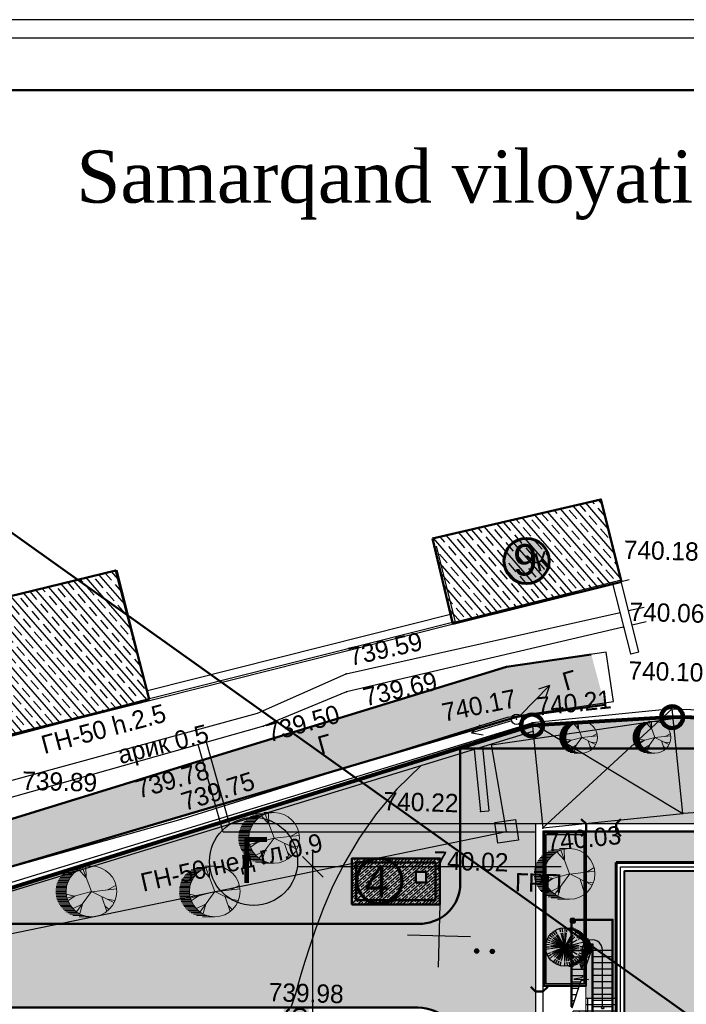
# Model space of a CAD drawing. Header units: millimetres. Extents: x -257011 to 237647566, y 2784933 to 6706507.
# Tile 363 of 451: x 9856470 to 9888314, y 5951580 to 5998658. Entities that reach past the tile are written whole.
import ezdxf

# ---------------------------------------------------------------- set-up
doc = ezdxf.new("R2010")
doc.units = ezdxf.units.MM
doc.header["$LTSCALE"] = 1000
doc.header["$PDMODE"] = 32
doc.header["$PDSIZE"] = 0.3
for name, pattern in [('ACAD_ISO02W100', [15, 12, -3]), ('Д_ТРОТ_ТРУБА', [3, 1.5, -1.5]), ('ДОРОГИ_СТРОЯЩ', [9, 8, -1]), ('НАВЕС_ОПОРЫ', [3, 2, -1])]:
    doc.linetypes.add(name, pattern=pattern)
for name, color, linetype in [('(001) Сетка', 92, 'Continuous'), ('(002) Рамка', 7, 'Continuous'), ('(004) Точки рельефа', 7, 'Continuous'), ('(007) Здания', 7, 'Continuous'), ('(013) Газ', 40, 'ИК_Газопровод -------г--------'), ('(013) Газопровод', 30, 'ИК_Газопровод -------г--------'), ('(022) Возд. Линии', 7, 'Continuous'), ('(025) Дорога', 7, 'Continuous'), ('(027) Гидрография', 7, 'Continuous'), ('(036) Растительность', 7, 'Continuous'), ('(040) Ограда', 7, 'Continuous'), ('TREE', 74, 'Continuous')]:
    doc.layers.add(name, color=color, linetype=linetype)
for name, color, linetype, lineweight in [('(032) Горизонтали утолщенные', 32, 'Continuous', 30), ('.', 7, 'Continuous', 15), ('expl', 234, 'Continuous', 13), ('Размеры', 251, 'Continuous', 18), ('Та', 250, 'Continuous', 25), ('Ф А С А Д', 250, 'Continuous', 15)]:
    doc.layers.add(name, color=color, linetype=linetype, lineweight=lineweight)
doc.styles.add('ATTR', font='romans.shx', dxfattribs={"width": 0.8, "height": 0.470416})
doc.styles.add('BM-431', font='txt')
doc.styles.add('D-431', font='txt', dxfattribs={"width": 2})
doc.styles.add('P-131', font='txt')
doc.styles.add('Roman', font='romans')
doc.styles.get("Standard").update_dxf_attribs({"font": 'ARIALN.TTF'})
doc.styles.add('WMF-Times New Roman0', font='times.ttf')
doc.linetypes.add('FENCELINE1', pattern='A,6.35,-2.54,[133,ltypeshp.shx,S=2.54,R=0,X=-2.54,Y=0],-2.54,25.4', length=36.83)
doc.linetypes.add('FENCELINE2', pattern='A,6.35,-2.54,[132,ltypeshp.shx,S=2.54,R=0,X=-2.54,Y=0],-2.54,25.4', length=36.83)
doc.linetypes.add('KANALIS_K', pattern='A,1,["<",Standard,S=1.8,R=0,X=-0.9,Y=-0.9],3,-1,["К",Standard,S=1.8,R=0,X=-0.9,Y=-0.9],-1,10', length=16)
doc.linetypes.add('ИК_Воздушка ------- --------', pattern='A,9,-0.6,["Z",Standard,S=1.2,R=70,X=0.6,Y=-0.65],-1', length=10.6)
doc.linetypes.add('ИК_Газопровод -------г--------', pattern='A,9,-0.6,["Г",Standard,S=1.2,R=0,X=0,Y=-0.6],-1.2', length=10.8)
doc.linetypes.add('ОГРАДА_БЕТ', pattern='A,4,["|",Standard,S=0.8,R=0,X=0,Y=-0.8],4', length=8)
doc.dimstyles.new('ISO-25_WS', dxfattribs={"dimscale": 141.414141, "dimtxt": 7, "dimasz": 7, "dimexe": 5, "dimexo": 20, "dimgap": 2, "dimtad": 1, "dimdec": 0, "dimdsep": 46, "dimtxsty": 'Standard', "dimblk": 'OBLIQUE', "dimcen": 2.5, "dimdle": 5, "dimclrd": 5, "dimclre": 5, "dimclrt": 5, "dimadec": 0, "dimazin": 0, "dimtfac": 1, "dimtdec": 0, "dimtmove": 0, "dimatfit": 3, "dimldrblk": 'OBLIQUE', "dimfxl": 0, "dimtolj": 1, "dimtzin": 0, "dimlwd": 30, "dimlwe": 30, "dimarcsym": 0})

# ---------------------------------------------------------------- blocks, each defined once
blk = doc.blocks.new('U1072')
blk.add_hatch(color=7).paths.add_polyline_path([(-0.5, 0.5), (0.5, 0.5), (0.5, -0.5), (-0.5, -0.5)])
at = {"color": 7}
blk.add_lwpolyline([(-0.5, 0.5), (0.5, 0.5), (0.5, -0.5), (-0.5, -0.5)], close=True, dxfattribs=at)
at = {"color": 4, "oblique": 15}
blk.add_attdef('Z', (1.239086, -0.955993), '', height=2, dxfattribs=at)
blk = doc.blocks.new('S1')
at = {"layer": '(022) Возд. Линии'}
for p, q in [((-2, 0), (-1.5, 0.25)), ((-2, 0), (-1.5, -0.25)), ((0, 0), (-2, 0))]:
    blk.add_line(p, q, dxfattribs=at)
blk = doc.blocks.new('S2')
at = {"layer": '(022) Возд. Линии'}
for p, q in [((0, 0), (2, 0)), ((2, 0), (1.5, 0.25)), ((2, 0), (1.5, -0.25))]:
    blk.add_line(p, q, dxfattribs=at)
blk = doc.blocks.new('*U1755')
at = {"layer": '(022) Возд. Линии'}
for name, p, rotation in [('S1', (0.17, 0.186), 227.5256469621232), ('S2', (-0.234, -0.078), 198.3658346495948)]:
    blk.add_blockref(name, p, dxfattribs=dict(at, rotation=rotation))
blk = doc.blocks.new('STOLB')
at = {"layer": '(022) Возд. Линии'}
blk.add_circle((0, 0), 0.25, dxfattribs=at)
blk = doc.blocks.new('*X70')
at = {"color": 0}
for p, q in [((1.8, 2.04), (2.2, 2.04)), ((1.8, 2.03), (2.2, 2.03)), ((1.8, 2.02), (2.2, 2.02)), ((1.8, 2.01), (2.2, 2.01)), ((1.8, 2), (2.2, 2)), ((1.8, 1.99), (2.2, 1.99)), ((1.8, 1.98), (2.2, 1.98)), ((1.8, 1.97), (2.2, 1.97)), ((1.8, 1.96), (2.2, 1.96)), ((1.81, 2.07), (2.19, 2.07)), ((1.81, 2.06), (2.19, 2.06)), ((1.81, 2.05), (2.19, 2.05)), ((1.81, 1.95), (2.19, 1.95)), ((1.81, 1.94), (2.19, 1.94)), ((1.81, 1.93), (2.19, 1.93)), ((1.82, 2.09), (2.18, 2.09)), ((1.82, 2.08), (2.18, 2.08)), ((1.82, 1.92), (2.18, 1.92)), ((1.82, 1.91), (2.18, 1.91)), ((1.83, 2.11), (2.17, 2.11)), ((1.83, 2.1), (2.17, 2.1)), ((1.83, 1.9), (2.17, 1.9)), ((1.83, 1.89), (2.17, 1.89)), ((1.84, 2.12), (2.16, 2.12)), ((1.85, 2.13), (2.15, 2.13)), ((1.86, 2.14), (2.14, 2.14)), ((1.87, 2.15), (2.13, 2.15)), ((1.88, 2.16), (2.12, 2.16)), ((1.9, 2.17), (2.11, 2.17)), ((1.91, 2.18), (2.09, 2.18)), ((1.94, 2.19), (2.06, 2.19)), ((1.84, 1.88), (2.16, 1.88)), ((1.85, 1.87), (2.15, 1.87)), ((1.86, 1.86), (2.14, 1.86)), ((1.87, 1.85), (2.13, 1.85)), ((1.88, 1.84), (2.12, 1.84)), ((1.9, 1.83), (2.11, 1.83)), ((1.91, 1.82), (2.09, 1.82)), ((1.94, 1.81), (2.06, 1.81))]:
    blk.add_line(p, q, dxfattribs=at)
blk = doc.blocks.new('I04100')
blk.add_circle((0, 0), 0.2)
blk.add_blockref('*X70', (-2, -2))
blk = doc.blocks.new('Setka')
at = {"layer": '(001) Сетка'}
for p, q in [((0, 1.5), (0, -1.5)), ((-1.5, 0), (1.5, 0))]:
    blk.add_line(p, q, dxfattribs=at)
blk = doc.blocks.new('kjvklglhl')
at = {"layer": '(004) Точки рельефа'}
for p in [(297.837, 542.761), (298.194, 539.804), (298.596, 538.539), (285.037, 537.208), (285.081, 536.345), (293.233, 535.259), (293.983, 535.111), (281.154, 534.597), (274.449, 531.593), (291.632, 530.802), (301.294, 530.976), (277.345, 530.037), (292.909, 529.889), (294.633, 530.095)]:
    blk.add_point(p, dxfattribs=at)
at = {"layer": '(007) Здания'}
for points in [[(289.16, 543.425), (290.174, 539.837), (298.033, 542.057), (297.019, 545.646)], [(260.584, 538.067), (262.309, 531.963), (275.681, 535.741), (273.956, 541.846)], [(290.065, 540.222), (275.572, 536.126)], [(300.697, 535.578), (306.476, 535.529), (328.895, 535.881)], [(263.643, 524.447), (294.035, 534.706)], [(291.635, 533.896), (292.029, 530.854)], [(291.248, 533.766), (291.632, 530.802)], [(291.632, 530.802), (292.029, 530.854)]]:
    blk.add_lwpolyline(points, dxfattribs=at)
at = {"layer": '(007) Здания', "color": 0, "linetype": 'НАВЕС_ОПОРЫ'}
blk.add_lwpolyline([(293.983, 535.111), (294.631, 530.112), (301.294, 530.976), (300.646, 535.974)], close=True, dxfattribs=at)
for points in [[(294.631, 530.112), (300.646, 535.974)], [(293.983, 535.111), (301.294, 530.976)]]:
    blk.add_lwpolyline(points, dxfattribs=at)
at = {"layer": '(013) Газ', "linetype": 'ИК_Воздушка ------- --------', "ltscale": 0.5, "flags": 128}
blk.add_lwpolyline([(292.909, 529.889), (292.062, 534.008), (300.797, 535.523), (378.045, 536.01), (380.152, 536.01), (380.512, 520.117), (378.614, 520.082), (373.886, 519.972), (374, 516.282), (339.283, 515.209), (339.606, 502.365), (340.619, 488.79), (341.059, 475.484), (341.059, 475.484), (344.329, 475.58), (345.717, 447.337), (345.717, 447.337)], dxfattribs=at)
at = {"layer": '(013) Газопровод', "linetype": 'ИК_Воздушка ------- --------', "ltscale": 0.5, "flags": 128}
blk.add_lwpolyline([(262.29, 531.509), (262.515, 531.951), (298.425, 542.098)], dxfattribs=at)
at = {"layer": '(013) Газопровод', "ltscale": 0.5, "flags": 128}
blk.add_lwpolyline([(258.816, 521.941), (263.562, 522.973), (292.909, 529.889)], dxfattribs=at)
at = {"layer": '(025) Дорога', "linetype": 'Д_ТРОТ_ТРУБА', "flags": 128}
for points in [[(276.271, 401.474), (276.032, 403.339), (271.153, 441.699), (264.611, 481.335), (258.554, 519.926), (258.12, 523.201), (258.253, 523.704), (258.69, 524.198), (277.345, 530.037), (292.802, 535.347), (297.832, 536.245), (297.413, 538.591), (292.678, 537.746), (274.449, 531.593), (260.769, 526.931), (259.947, 526.822), (259.362, 527.449), (258.374, 532.486)], [(269.368, 515.247), (282.156, 517.109), (283.702, 507.914), (307.271, 511.692), (310.476, 513.628), (310.443, 515.538), (318.567, 515.917), (330.341, 516.212), (329.81, 527.423), (321.381, 528.706), (305.268, 531.339), (301.294, 530.976)]]:
    blk.add_lwpolyline(points, dxfattribs=at)
at = {"layer": '(027) Гидрография', "color": 3}
blk.add_lwpolyline([(298.235, 539.815), (298.194, 539.804), (285.081, 536.345), (281.154, 534.597), (269.42, 530.914), (261.971, 528.6, -1.037307), (261.752, 529.408), (280.854, 535.202), (285.037, 537.208), (298.041, 540.503)], format="xyb", dxfattribs=at)
for points in [[(298.429, 540.601), (299.171, 540.789)], [(299.292, 540.092), (298.622, 539.917)]]:
    blk.add_lwpolyline(points, dxfattribs=at)
at = {"layer": '(032) Горизонтали утолщенные'}
blk.add_lwpolyline([(288.734, 532.917), (287.612, 531.752), (286.664, 530.561), (285.871, 529.364), (285.218, 528.187), (284.687, 527.052), (284.261, 525.982), (283.924, 525.001), (283.657, 524.132), (283.446, 523.392), (283.278, 522.773), (283.145, 522.262), (283.036, 521.844), (282.941, 521.505), (282.851, 521.231)], dxfattribs=at)
at = {"layer": '(040) Ограда', "linetype": 'ОГРАДА_БЕТ', "ltscale": 0.5, "flags": 128}
for points in [[(298.596, 538.539), (297.634, 541.945)], [(298.981, 538.648), (298.018, 542.053)], [(290.174, 539.837), (275.681, 535.741)], [(298.596, 538.539), (298.981, 538.648)], [(300.646, 535.974), (306.475, 535.929), (328.888, 536.281)], [(263.515, 524.826), (293.983, 535.111)]]:
    blk.add_lwpolyline(points, dxfattribs=at)
at = {"layer": '(001) Сетка'}
blk.add_blockref('Setka', (289.817, 524.81), dxfattribs=at)
at = {"layer": '(013) Газопровод', "color": 0, "linetype": 'Continuous', "zscale": 2, "rotation": 9.384772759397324}
blk.add_blockref('U1072', (292.909, 529.889), dxfattribs=at)
at = {"layer": '(022) Возд. Линии'}
for name in ['*U1755', 'STOLB']:
    blk.add_blockref(name, (293.233, 535.259), dxfattribs=at)
at = {"layer": '(036) Растительность', "linetype": 'Continuous', "xscale": 0.5, "yscale": 0.5, "zscale": 0.5}
for p in [(291.637, 524.137), (292.387, 524.137)]:
    blk.add_blockref('I04100', p, dxfattribs=at)
at = {"layer": '(004) Точки рельефа', "style": 'D-431'}
for s, p in [('740.18', (298.124, 543.076)), ('740.06', (298.481, 540.119)), ('740.10', (298.509, 537.305)), ('739.89', (269.708, 531.229)), ('740.22', (286.991, 530.733)), ('740.02', (289.457, 527.968)), ('739.98', (281.764, 521.453))]:
    blk.add_text(s, height=0.875, dxfattribs=at).set_placement(p)
for s, rotation, p in [('739.59', 14.2177, (285.239, 537.584)), ('739.69', 14.7794, (286.01, 535.672)), ('740.17', 13.1219, (289.776, 535.044)), ('740.21', 7.3837, (294.228, 535.46)), ('739.50', 17.4799, (281.454, 533.821)), ('739.78', 17.3019, (275.293, 530.963)), ('739.75', 18.9618, (277.515, 530.428)), ('740.03', 7.3837, (294.878, 528.986))]:
    blk.add_text(s, height=0.875, rotation=rotation, dxfattribs=at).set_placement(p)
at = {"layer": '(007) Здания', "color": 0, "style": 'P-131'}
blk.add_text('Ж', height=0.88, rotation=15.7786, dxfattribs=at).set_placement((293.642, 542.22))
at = {"layer": '(013) Газопровод', "color": 0, "linetype": 'Continuous', "style": 'BM-431'}
for s, rotation, p in [('ГН-50 h.2.5', 16.5481, (270.723, 532.961)), ('ГН-50 нед гл.0.9', 14.3506, (275.628, 526.515))]:
    blk.add_text(s, height=0.875, rotation=rotation, dxfattribs=at).set_placement(p)
blk.add_text('ГРП ', height=0.875, dxfattribs=at).set_placement((293.372, 527.035))
at = {"layer": '(025) Дорога', "linetype": 'ДОРОГИ_СТРОЯЩ', "style": 'BM-431'}
for p in [(295.537, 536.68), (283.935, 533.3)]:
    blk.add_text('Г', height=0.875, rotation=17.3814, dxfattribs=at).set_placement(p)
at = {"layer": '(027) Гидрография', "color": 0, "style": 'D-431'}
blk.add_text('арик 0.5', height=0.875, rotation=15.7148, dxfattribs=at).set_placement((274.377, 532.583))
blk = doc.blocks.new('ergrtshjs')
at = {"layer": '(040) Ограда', "linetype": 'KANALIS_K', "ltscale": 1000}
h = blk.add_hatch(color=256, dxfattribs=at)
h.set_gradient(color1=(255, 0, 0), color2=(255, 0, 0), tint=0.41, name='INVSPHERICAL')
h.paths.add_polyline_path([(4220109, -1174872), (4193509, -1174872), (4193509, -1159672), (4220109, -1159672)])
h = blk.add_hatch(color=256, dxfattribs=at)
h.set_gradient(color1=(255, 0, 0), color2=(255, 0, 0), tint=0.41, name='INVSPHERICAL')
h.paths.add_polyline_path([(4202859, -1175272), (4205134, -1175272), (4207359, -1175272), (4207359, -1176922), (4202859, -1176922)])
at = {"layer": '.', "lineweight": 0, "ltscale": 1000}
h = blk.add_hatch(dxfattribs=at)
h.set_pattern_fill('AR-SAND', color=252, scale=10)
h.set_pattern_definition([(37.5, (0, -27743), (-16.000313, 489.413237), [0, -386.08, 0, -431.8, 0, -412.75]), (7.5, (0, -27743), (449.52328, 716.8251), [0, -208.28, 0, -347.98, 0, -133.35]), (327.5, (-312.4, -27743), (790.99237, 1.437185), [0, -127, 0, -457.2, 0, -596.9]), (317.5, (-312.4, -27743), (763.55645, 222.92932), [0, -63.5, 0, -299.72, 0, -342.9])])
h.paths.add_polyline_path([(4221959, -1157822), (4191659, -1157822), (4191659, -1165772), (4193109, -1165772), (4193109, -1159272), (4220509, -1159272), (4220509, -1166372), (4221959, -1166372)])
h.paths.add_polyline_path([(4193109, -1173772), (4191659, -1173772), (4191659, -1176722), (4196959, -1176722), (4196959, -1175272), (4193109, -1175272)])
h.paths.add_polyline_path([(4221959, -1171476), (4221959, -1168172), (4220509, -1168172), (4220509, -1175272), (4207359, -1175272), (4207359, -1176722), (4221959, -1176722)])
at = {"ltscale": 100}
for p, q in [((4190959, -1166172), (4190959, -1162122, 0)), ((4191009, -1166172), (4191009, -1162122, 0)), ((4191109, -1161972, 0), (4192959, -1161972, 0)), ((4191109, -1162022, 0), (4192909, -1162022, 0)), ((4192909, -1166472), (4192909, -1162022)), ((4192959, -1166472), (4192959, -1161972)), ((4192009, -1163172, 0), (4191909, -1163172, 0)), ((4191909, -1163472), (4191909, -1163172)), ((4191959, -1166472), (4191959, -1163172)), ((4192009, -1166472), (4192009, -1163172)), ((4191009, -1163472), (4191909, -1163472)), ((4191009, -1163772), (4191809, -1163772)), ((4191909, -1163472), (4191609, -1164372)), ((4191909, -1163472), (4191959, -1163472)), ((4192009, -1163472), (4191959, -1163472)), ((4192909, -1163472), (4192009, -1163472)), ((4192909, -1163772), (4192009, -1163772)), ((4191009, -1164072), (4191709, -1164072)), ((4192909, -1164072), (4192009, -1164072)), ((4191009, -1164372), (4191609, -1164372)), ((4191009, -1164672), (4191509, -1164672)), ((4191509, -1164672), (4191471, -1164785)), ((4192909, -1164372), (4192009, -1164372)), ((4192909, -1164672), (4192009, -1164672)), ((4191423, -1164932), (4190987, -1166238)), ((4191009, -1164972), (4191409, -1164972)), ((4191471, -1164785), (4191082, -1164854)), ((4191082, -1164854), (4191786, -1164861)), ((4191786, -1164861), (4191423, -1164932)), ((4192909, -1164972), (4192009, -1164972)), ((4191009, -1165272), (4191309, -1165272)), ((4191009, -1165572), (4191209, -1165572)), ((4192909, -1165272), (4192009, -1165272)), ((4192909, -1165572), (4192009, -1165572)), ((4191009, -1165872), (4191109, -1165872)), ((4192909, -1165872), (4192009, -1165872)), ((4190959, -1166172), (4191009, -1166172)), ((4192009, -1166472), (4191959, -1166472)), ((4192909, -1166172), (4192009, -1166172)), ((4192909, -1166472), (4192959, -1166472)), ((4196959, -1176722), (4196959, -1175272)), ((4201459, -1176722), (4201459, -1175272)), ((4207359, -1178722), (4207359, -1175379)), ((4202859, -1176722), (4196959, -1176722))]:
    blk.add_line(p, q, dxfattribs=at)
at = {"color": 0}
for p, q in [((4193109, -1165772), (4191659, -1165772)), ((4193109, -1166072), (4191659, -1166072)), ((4191059, -1168172), (4191059, -1166372)), ((4193109, -1166372), (4191059, -1166372)), ((4191359, -1168172), (4191359, -1166372)), ((4193109, -1166372), (4191659, -1166372)), ((4191659, -1166372), (4191659, -1173772)), ((4191659, -1168172), (4191659, -1166372)), ((4220509, -1166372), (4222559, -1166372)), ((4221959, -1166372), (4221959, -1168172)), ((4222259, -1166372), (4222259, -1168172)), ((4222559, -1166372), (4222559, -1168172)), ((4193109, -1168172), (4191059, -1168172)), ((4193109, -1168172), (4191659, -1168172)), ((4220509, -1168172), (4222559, -1168172)), ((4193109, -1169272), (4191659, -1169272))]:
    blk.add_line(p, q, dxfattribs=at)
at = {"color": 204, "linetype": 'FENCELINE1', "lineweight": 30, "ltscale": 20}
for p, q in [((4191959, -1166452), (4190759, -1166452)), ((4220509, -1168092), (4222859, -1168092))]:
    blk.add_line(p, q, dxfattribs=at)
at = {"color": 204, "linetype": 'FENCELINE1', "lineweight": 30, "ltscale": 15}
for p, q in [((4202859, -1175442), (4196659, -1175442)), ((4202859, -1176642), (4196659, -1176642)), ((4202939, -1179022), (4202939, -1176922)), ((4207279, -1179022), (4207279, -1176922)), ((4205109, -1177922), (4205109, -1179022))]:
    blk.add_line(p, q, dxfattribs=at)
at = {"lineweight": 30, "ltscale": 100}
for p, q in [((4202859, -1178722), (4202859, -1175272)), ((4207359, -1178722), (4207359, -1176472)), ((4202859, -1178122), (4207359, -1178122)), ((4202859, -1178422), (4207359, -1178422)), ((4202859, -1178722), (4207359, -1178722))]:
    blk.add_line(p, q, dxfattribs=at)
at = {"lineweight": 0, "ltscale": 1000}
for points in [[(4191659, -1166372), (4191659, -1157822), (4221959, -1157822), (4221959, -1166372)], [(4202859, -1176722), (4191659, -1176722), (4191659, -1168172)], [(4221959, -1168172), (4221959, -1176722), (4207359, -1176722)]]:
    blk.add_lwpolyline(points, dxfattribs=at)
at = {"lineweight": 60, "ltscale": 1000}
blk.add_lwpolyline([(4193109, -1159272), (4220509, -1159272), (4220509, -1175272), (4193109, -1175272)], close=True, dxfattribs=at)
at = {"color": 1, "lineweight": 30, "ltscale": 1000}
blk.add_lwpolyline([(4193309, -1159472), (4220309, -1159472), (4220309, -1175072), (4193309, -1175072)], close=True, dxfattribs=at)
at = {"lineweight": 40, "ltscale": 1000}
blk.add_lwpolyline([(4193509, -1159672), (4220109, -1159672), (4220109, -1174872), (4193509, -1174872)], close=True, dxfattribs=at)
at = {"color": 204, "linetype": 'FENCELINE1', "lineweight": 30, "ltscale": 20}
for points in [[(4191739, -1165772), (4191739, -1174072)], [(4222859, -1166452), (4220509, -1166452)], [(4190759, -1168092), (4193109, -1168092)], [(4193109, -1168092), (4192939, -1168092), (4192939, -1174072)]]:
    blk.add_lwpolyline(points, dxfattribs=at)
at = {"color": 251, "linetype": 'ACAD_ISO02W100', "lineweight": 0, "ltscale": 50}
for points in [[(4191659, -1173772), (4192339, -1169272), (4193002, -1173772)], [(4196959, -1175379), (4201459, -1176050), (4196959, -1176722)]]:
    blk.add_lwpolyline(points, dxfattribs=at)
at = {"color": 0}
blk.add_lwpolyline([(4191659, -1173772), (4193109, -1173772)], dxfattribs=at)
at = {"lineweight": 50, "ltscale": 1000}
blk.add_lwpolyline([(4207359, -1176922), (4202859, -1176922), (4202859, -1175272), (4207359, -1175272)], close=True, dxfattribs=at)
at = {"layer": 'expl', "lineweight": 30}
for p, q in [((4191459, -1163472), (4191459, -1164372)), ((4192459, -1166172), (4192459, -1163472)), ((4191459, -1164372), (4191392, -1164129)), ((4191459, -1164372), (4191526, -1164129)), ((4191060, -1167322), (4191659, -1167322)), ((4191659, -1167322), (4191416, -1167255)), ((4191659, -1167322), (4191416, -1167389)), ((4221959, -1167222), (4222202, -1167155)), ((4222558, -1167222), (4221959, -1167222)), ((4221959, -1167222), (4222202, -1167289)), ((4203774, -1178122), (4203707, -1178365)), ((4203774, -1178722), (4203774, -1178122)), ((4203774, -1178122), (4203841, -1178365)), ((4206444, -1178122), (4206377, -1178365)), ((4206444, -1178722), (4206444, -1178122)), ((4206444, -1178122), (4206511, -1178365))]:
    blk.add_line(p, q, dxfattribs=at)
for centre in [(4192459, -1166222), (4191010, -1167322), (4222608, -1167222), (4203774, -1178772), (4206444, -1178772)]:
    blk.add_circle(centre, 50, dxfattribs=at)
blk.add_arc((4191959, -1163468, 0), 500, 359.5758, 180.4242, dxfattribs=at)
at = {"layer": 'Размеры', "lineweight": 60, "ltscale": 5, "elevation": 0}
blk.add_lwpolyline([(4191109, -1161972), (4191109, -1162122), (4190959, -1162122), (4190959, -1161972)], close=True, dxfattribs=at)
blk = doc.blocks.new('17')
at = {"layer": 'TREE', "color": 68, "lineweight": 20, "true_color": 0x306100}
for p, q in [((16375547, 10777897), (16376284, 10777897)), ((16375547, 10776055), (16376189, 10777778)), ((16375932, 10777072), (16375955, 10777838)), ((16375943, 10777072), (16376470, 10777658)), ((16376140, 10777805), (16376884, 10777805)), ((16376347, 10777713), (16377104, 10777713)), ((16376516, 10777620), (16377265, 10777620)), ((16376661, 10777528), (16377389, 10777528)), ((16376767, 10777436), (16377515, 10777436)), ((16376865, 10777344), (16377610, 10777344)), ((16376947, 10777252), (16377692, 10777252)), ((16377022, 10777160), (16377766, 10777160)), ((16377829, 10777068), (16377084, 10777068)), ((16377151, 10776976), (16377888, 10776976)), ((16377190, 10776884), (16377939, 10776884)), ((16377982, 10776792), (16377237, 10776792)), ((16378017, 10776699), (16377272, 10776699)), ((16375545, 10776036), (16373730, 10776246)), ((16374374, 10776171), (16373777, 10776487)), ((16375545, 10776051), (16373917, 10775240)), ((16375545, 10776051), (16377325, 10775571)), ((16375545, 10776051), (16376623, 10774580)), ((16377304, 10776607), (16378052, 10776607)), ((16378077, 10776515), (16377335, 10776515)), ((16377355, 10776423), (16378098, 10776423)), ((16378111, 10776331), (16377369, 10776331)), ((16377381, 10776239), (16378126, 10776239)), ((16378126, 10776147), (16377386, 10776147)), ((16378126, 10775963), (16377390, 10775963)), ((16377394, 10776055), (16378126, 10776055)), ((16374386, 10775481), (16373835, 10775406)), ((16374784, 10775661), (16374433, 10774595)), ((16376751, 10775721), (16377384, 10775856)), ((16376763, 10775721), (16377255, 10775376)), ((16377939, 10775226), (16377198, 10775226)), ((16377237, 10775318), (16377982, 10775318)), ((16378017, 10775410), (16377276, 10775410)), ((16377308, 10775502), (16378050, 10775502)), ((16378080, 10775594), (16377327, 10775594)), ((16377351, 10775686), (16378099, 10775686)), ((16378115, 10775778), (16377370, 10775778)), ((16377378, 10775870), (16378127, 10775870)), ((16374561, 10775000), (16374292, 10774730)), ((16376201, 10775120), (16376400, 10774445)), ((16376213, 10775135), (16376868, 10774805)), ((16377265, 10774489), (16376512, 10774489)), ((16376652, 10774581), (16377414, 10774581)), ((16377515, 10774673), (16376763, 10774673)), ((16376861, 10774765), (16377610, 10774765)), ((16377696, 10774857), (16376947, 10774857)), ((16377022, 10774949), (16377766, 10774949)), ((16377829, 10775042), (16377088, 10775042)), ((16377147, 10775134), (16377884, 10775134)), ((16375547, 10774213), (16376438, 10774213)), ((16376888, 10774305), (16376124, 10774305)), ((16376376, 10774397), (16377108, 10774397))]:
    blk.add_line(p, q, dxfattribs=at)
blk.add_circle((16375547, 10776055), 1842, dxfattribs=at)
at = {"layer": 'TREE', "color": 68, "lineweight": 20, "true_color": 0x306100, "style": 'ATTR', "width": 0.8, "flags": 9}
blk.add_attdef('ESTCODE', (16375545, 10776051), '', height=21.5, dxfattribs=at)
blk = doc.blocks.new('16')
h = blk.add_hatch(color=256)
h.dxf.hatch_style = 1
h.set_gradient(color1=(153, 204, 102), one_color=1, tint=1, name='SPHERICAL')
h.paths.add_polyline_path([(16382639, 10776741, 1), (16386324, 10776741, 1)])
blk.add_circle((16384481, 10776741), 1842)
at = {"layer": 'TREE'}
for p, q in [((16383584, 10777909), (16383360, 10778202)), ((16383746, 10778014), (16383560, 10778336)), ((16384102, 10778156), (16384005, 10778520)), ((16384290, 10778196), (16384241, 10778567)), ((16384481, 10778583), (16384481, 10778214)), ((16384673, 10778196), (16384722, 10778567)), ((16384938, 10778583), (16385310, 10778583)), ((16385044, 10778100), (16385186, 10778442)), ((16385074, 10778491), (16385524, 10778491)), ((16385282, 10778398), (16385700, 10778398)), ((16385378, 10777909), (16385603, 10778202)), ((16385450, 10778306), (16385862, 10778306)), ((16385595, 10778214), (16385999, 10778214)), ((16383056, 10777122), (16382702, 10777217)), ((16383119, 10777305), (16382780, 10777445)), ((16383208, 10777476), (16382886, 10777662)), ((16383317, 10777634), (16383020, 10777862)), ((16383442, 10777780), (16383179, 10778043)), ((16384481, 10776741), (16383207, 10777268)), ((16384481, 10776741), (16383285, 10777431)), ((16384481, 10776741), (16383384, 10777583)), ((16384481, 10776741), (16383504, 10777717)), ((16384481, 10776741), (16383643, 10777834)), ((16384481, 10776741), (16383791, 10777937)), ((16384481, 10776741), (16384124, 10778075)), ((16384481, 10776741), (16384302, 10778103)), ((16384481, 10778122), (16384481, 10776741)), ((16384481, 10776741), (16384661, 10778103)), ((16384481, 10776741), (16385172, 10777937)), ((16384481, 10776741), (16385320, 10777834)), ((16384481, 10776741), (16385458, 10777717)), ((16384481, 10776741), (16385678, 10777431)), ((16385646, 10777634), (16385943, 10777862)), ((16385701, 10778122), (16386115, 10778122)), ((16385755, 10777476), (16386077, 10777662)), ((16385799, 10778030), (16386226, 10778030)), ((16385881, 10777938), (16386324, 10777938)), ((16385907, 10777122), (16386261, 10777217)), ((16385956, 10777846), (16386436, 10777846)), ((16386517, 10777754), (16386019, 10777754)), ((16386085, 10777662), (16386598, 10777662)), ((16386124, 10777569), (16386671, 10777569)), ((16386744, 10777477), (16386171, 10777477)), ((16386812, 10777385), (16386207, 10777385)), ((16386238, 10777293), (16386872, 10777293)), ((16386924, 10777201), (16386269, 10777201)), ((16382639, 10776741), (16383008, 10776741)), ((16383020, 10776933), (16382655, 10776981)), ((16383020, 10776548), (16382655, 10776500)), ((16384481, 10776741), (16383100, 10776741)), ((16384481, 10776741), (16383114, 10776920)), ((16384481, 10776741), (16383114, 10776561)), ((16384481, 10776741), (16383147, 10777098)), ((16384481, 10776741), (16383207, 10776213)), ((16384481, 10776741), (16383285, 10776050)), ((16384481, 10776741), (16383384, 10775898)), ((16384481, 10776741), (16383504, 10775764)), ((16384481, 10776741), (16383643, 10775648)), ((16384481, 10776741), (16383791, 10775544)), ((16384481, 10776741), (16383956, 10775471)), ((16384481, 10776741), (16384124, 10775406)), ((16384481, 10776741), (16385816, 10777098)), ((16384481, 10776741), (16385848, 10776920)), ((16384481, 10776741), (16385863, 10776741)), ((16384481, 10776741), (16385458, 10775764)), ((16384481, 10776741), (16385816, 10776383)), ((16384481, 10776741), (16385678, 10776050)), ((16384481, 10776741), (16385848, 10776561)), ((16384481, 10776741), (16385320, 10775648)), ((16384481, 10776741), (16385172, 10775544)), ((16384481, 10776741), (16384839, 10775406)), ((16384481, 10776741), (16385007, 10775471)), ((16384481, 10776741), (16384661, 10775378)), ((16384481, 10775359), (16384481, 10776741)), ((16385942, 10776548), (16386308, 10776500)), ((16386324, 10776741), (16385955, 10776741)), ((16386928, 10776280), (16386262, 10776280)), ((16386285, 10776372), (16386975, 10776372)), ((16386289, 10777109), (16386975, 10777109)), ((16387013, 10777017), (16386304, 10777017)), ((16387005, 10776464), (16386305, 10776464)), ((16386313, 10776556), (16387035, 10776556)), ((16386316, 10776925), (16387043, 10776925)), ((16387056, 10776833), (16386320, 10776833)), ((16387056, 10776648), (16386324, 10776648)), ((16386328, 10776741), (16387065, 10776741)), ((16383119, 10776176), (16382780, 10776036)), ((16383208, 10776005), (16382886, 10775819)), ((16383317, 10775847), (16383020, 10775619)), ((16383584, 10775572), (16383360, 10775279)), ((16383746, 10775467), (16383560, 10775145)), ((16383918, 10775381), (16383776, 10775039)), ((16384102, 10775325), (16384005, 10774961)), ((16384861, 10775325), (16384958, 10774961)), ((16385044, 10775381), (16385186, 10775039)), ((16385217, 10775467), (16385402, 10775145)), ((16385378, 10775572), (16385603, 10775279)), ((16385521, 10775701), (16385784, 10775438)), ((16385646, 10775847), (16385943, 10775619)), ((16386119, 10775359), (16385697, 10775359)), ((16385755, 10776005), (16386077, 10775819)), ((16385795, 10775451), (16386230, 10775451)), ((16385844, 10776176), (16386183, 10776036)), ((16386333, 10775543), (16385881, 10775543)), ((16385956, 10775635), (16386427, 10775635)), ((16386517, 10775727), (16386023, 10775727)), ((16386081, 10775819), (16386603, 10775819)), ((16386680, 10775912), (16386132, 10775912)), ((16386171, 10776004), (16386744, 10776004)), ((16386812, 10776096), (16386211, 10776096)), ((16386242, 10776188), (16386872, 10776188)), ((16384481, 10774898), (16384481, 10775267)), ((16384673, 10775285), (16384722, 10774914)), ((16384868, 10774898), (16385306, 10774898)), ((16385511, 10774991), (16385058, 10774991)), ((16385310, 10775083), (16385695, 10775083)), ((16385849, 10775175), (16385446, 10775175)), ((16385587, 10775267), (16385995, 10775267))]:
    blk.add_line(p, q, dxfattribs=at)
at = {"layer": 'TREE', "style": 'ATTR', "width": 0.8, "flags": 9}
blk.add_attdef('ESTCODE', (16384481, 10776741), '', height=21.5, dxfattribs=at)
blk = doc.blocks.new('dshgts')
h = blk.add_hatch()
h.set_pattern_fill('JIS_STN_1E', color=142, scale=200, angle=355.6832, style=0)
h.set_pattern_definition([(40.683213, (3111448.16, -5389468.48), (-130.375251, 151.665072), []), (40.683213, (3111588.76, -5389479.1), (-130.375251, 151.665072), [200, -100])])
h.paths.add_polyline_path([(4247122, -1140664), (4247122, -1142864), (4251322, -1142864), (4251322, -1140664)])
h.paths.add_polyline_path([(4250172, -1141814), (4250172, -1141314), (4250672, -1141314), (4250672, -1141814)], flags=16)
at = {"lineweight": 50, "ltscale": 1000}
for points in [[(4247122, -1142864), (4247122, -1140664), (4251322, -1140664), (4251322, -1142864)], [(4247322, -1142664), (4247322, -1140864), (4251122, -1140864), (4251122, -1142664)], [(4250172, -1141814), (4250172, -1141314), (4250672, -1141314), (4250672, -1141814)]]:
    blk.add_lwpolyline(points, close=True, dxfattribs=at)
blk = doc.blocks.new('_Oblique')
at = {"color": 0, "linetype": 'ByBlock', "lineweight": -2}
blk.add_line((-0.5, -0.5), (0.5, 0.5), dxfattribs=at)
blk = doc.blocks.new('*D1785')
at = {"color": 5, "lineweight": 30, "ltscale": 1000, "transparency": 16777216}
for p, q in [((9870468, 5941849), (9870468, 5958864)), ((9882339, 5958156), (9869761, 5958156)), ((9882339, 5942556), (9869761, 5942556))]:
    blk.add_line(p, q, dxfattribs=at)
at = {"layer": 'Defpoints', "color": 0, "lineweight": 50, "ltscale": 1000, "transparency": 16777216}
for p in [(9870468, 5958156), (9885168, 5958156), (9885168, 5942556)]:
    blk.add_point(p, dxfattribs=at)
at = {"color": 5, "lineweight": 30, "ltscale": 1000, "transparency": 16777216, "xscale": 989.89898989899, "yscale": 989.89898989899, "zscale": 989.89898989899}
for p, rotation in [((9870468, 5958156), 90), ((9870468, 5942556), 270)]:
    blk.add_blockref('_Oblique', p, dxfattribs=dict(at, rotation=rotation))
at = {"color": 5, "lineweight": 50, "ltscale": 1000, "transparency": 16777216, "insert": (9869680, 5950356), "char_height": 989.9, "attachment_point": 5, "rotation": 90, "bg_fill": 1, "box_fill_scale": 1.1, "bg_fill_color": 255, "bg_fill_transparency": 0}
blk.add_mtext('\\A1;15.6', dxfattribs=at)

msp = doc.modelspace()

# ---------------------------------------------------------------- hatches: boundary and pattern name
at = {"layer": '.', "lineweight": 50, "ltscale": 1000, "transparency": 33554687}
h = msp.add_hatch(color=256, dxfattribs=at)
h.dxf.hatch_style = 1
h.set_gradient(color1=(132, 132, 132), color2=(132, 132, 132), tint=1)
h.paths.add_polyline_path([(9844766.374, 5954004.227), (9845180.347, 5954855.271), (9846058.116, 5955199.88), (9880232.328, 5965329.153), (9884418.893, 5965892.397), (9883774.783, 5968306.279), (9879721.76, 5967709.681), (9867562.796, 5963982.163), (9847522.102, 5957795.79), (9846661.893, 5958014.004), (9846189.065, 5958638.985), (9845934.666, 5959655.898), (9845249.227, 5963366.072), (9840996.996, 5962447.556), (9841407.601, 5959215.54), (9841766.928, 5950135.096), (9855991.756, 5831149.895), (9859777.838, 5831602.526), (9857220.759, 5856446.154), (9855560.736, 5872126.754), (9852668.667, 5893602.942), (9850112.354, 5912016.403), (9847245.082, 5933326.244)])
at = {"linetype": 'KANALIS_K', "ltscale": 1000}
h = msp.add_hatch(dxfattribs=at)
h.set_pattern_fill('JIS_STN_1E', color=252, scale=550, angle=266, style=0)
h.set_pattern_definition([(311, (-369784.8, 240946.7), (415.09027, 360.832466), []), (311, (-369811.85, 240559.9), (415.09027, 360.832466), [550, -275])])
h.paths.add_polyline_path([(9876188.039, 5973852.678), (9877168.44, 5969778.811), (9885218.138, 5971787.707), (9884236.175, 5975722.458)])
h.paths.add_polyline_path([(9847521.447, 5969018.038), (9849108.839, 5962590.334), (9862646.717, 5966177.77), (9861060.779, 5972325.91)])
at = {"lineweight": 50}
h = msp.add_hatch(color=1, dxfattribs=at)
h.set_gradient(color1=(255, 255, 255), one_color=1, tint=1)
h.paths.add_polyline_path([(9879600.423, 5972778.73, 1), (9881761.769, 5972778.73, 1)])
at = {"ltscale": 1000}
h = msp.add_hatch(dxfattribs=at)
h.set_pattern_fill('AR-SAND', color=252, scale=15, angle=266, style=0)
h.set_pattern_definition([(303.5, (-200030.46, 693810), (734.005765, -27.267607), [0, -579.12, 0, -647.7, 0, -619.125]), (273.5, (-200030.5, 693810), (1025.58269, -747.64719), [0, -312.42, 0, -521.97, 0, -200.025]), (233.5, (-199997.8, 694277.5), (-80.614732, -1183.74871), [0, -190.5, 0, -685.8, 0, -895.35]), (223.5, (-199997.8, 694277.5), (253.68491, -1165.87085), [0, -95.25, 0, -449.58, 0, -514.35])])
edge = h.paths.add_edge_path()
edge.add_line((9877517.73, 5949454.613), (9877517.73, 5943411.652))
edge.add_line((9877517.73, 5943411.652), (9869730.99, 5943411.652))
edge.add_line((9869730.99, 5943411.652), (9869458.67, 5945876.941))
edge.add_line((9869458.67, 5945876.941), (9866675.598, 5945569.518))
edge.add_line((9866675.598, 5945569.518), (9867410.877, 5938913.104))
edge.add_line((9867410.877, 5938913.104), (9870193.949, 5939220.527))
edge.add_line((9870193.949, 5939220.527), (9869885.637, 5942011.652))
edge.add_line((9869885.637, 5942011.652), (9877517.73, 5942011.652))
edge.add_line((9877517.73, 5942011.652), (9877517.73, 5932406.446))
edge.add_line((9877517.73, 5932406.446), (9921217.73, 5932406.446))
edge.add_line((9921217.73, 5932406.446), (9921217.73, 5963806.446))
edge.add_line((9921217.73, 5963806.446), (9877517.73, 5963806.446))
edge.add_line((9877517.73, 5963806.446), (9877517.73, 5957166.861))
edge.add_arc((9875563.067, 5957397.632), 1968.239, 270.014971, 353.2667331, ccw=False)
edge.add_line((9875563.581, 5955429.393), (9850567.592, 5955429.904))
edge.add_line((9850567.592, 5955429.904), (9846206.564, 5954062.981))
edge.add_line((9846206.564, 5954062.981), (9846588.756, 5951429.904))
edge.add_line((9846588.756, 5951429.904), (9875495.332, 5951429.904))
edge.add_arc((9875459.678, 5949370.44), 2059.773, 2.3420609, 89.0081847, ccw=False)
h.paths.add_polyline_path([(9881117.73, 5936006.446), (9916217.73, 5936006.446), (9916217.73, 5948256.446), (9916217.73, 5960206.446), (9915867.73, 5959856.446), (9915867.73, 5948056.444), (9914517.73, 5948056.444), (9914517.73, 5945056.444), (9913817.73, 5945056.446), (9913817.73, 5949456.446), (9914417.73, 5949456.446), (9914417.73, 5951256.452), (9913817.73, 5951256.452), (9913817.73, 5955756.446), (9914967.73, 5955756.446), (9914967.73, 5958356.446), (9913817.73, 5958356.446), (9913817.73, 5960206.446), (9881117.73, 5960206.446)], flags=16)
at = {"lineweight": 30}
h = msp.add_hatch(color=256, dxfattribs=at)
h.set_gradient(color1=(255, 255, 255), one_color=1, tint=1)
h.paths.add_polyline_path([(9867798.354, 5960510.974, 1), (9867481.414, 5956312.272, 1)])
at = {"lineweight": 50}
h = msp.add_hatch(color=1, dxfattribs=at)
h.set_gradient(color1=(255, 255, 255), one_color=1, tint=1)
h.paths.add_polyline_path([(9874729.193, 5957478.047, 1), (9872567.846, 5957478.047, 1)])
at = {"layer": 'Ф А С А Д', "linetype": 'KANALIS_K', "ltscale": 1000}
h = msp.add_hatch(dxfattribs=at)
h.set_pattern_fill('CROSS', color=92, scale=40, angle=95)
h.set_pattern_definition([(95, (-369784.8, 240946.69), (-275.171012, 230.8958947), [127, -381]), (185, (-369727.08, 241015.48), (-230.8958947, -275.171012), [127, -381])])
h.paths.add_polyline_path([(9921217.73, 5953605.412), (9950236.643, 5954125.299), (9950236.643, 5945642.402), (9921217.73, 5945642.402)], flags=17)
h.paths.add_polyline_path([(9921217.73, 5929508.025), (9965075.905, 5929508.025), (9965075.905, 5918602.035), (9921217.73, 5918602.035)], flags=17)
h.paths.add_polyline_path([(9921217.73, 5931355.965), (9924954.845, 5931355.965), (9924954.845, 5934767.375), (9923086.705, 5934767.375), (9923086.705, 5938294.298), (9924954.845, 5938294.298), (9924954.845, 5943794.342), (9921217.73, 5943794.342)], flags=17)
h.paths.add_polyline_path([(9921217.73, 5904720.084), (9924954.845, 5904720.084), (9924954.845, 5909523.015), (9923974.518, 5909523.015), (9923974.518, 5913049.938), (9924954.845, 5913049.938), (9924954.845, 5916769.622), (9921217.73, 5916769.622)], flags=17)
edge = h.paths.add_edge_path()
edge.add_line((9923438.322, 5890822.617), (9959401.212, 5891598.875))
edge.add_line((9959401.212, 5891598.875), (9959401.212, 5902995.951))
edge.add_line((9959401.212, 5902995.951), (9921217.73, 5902995.951))
edge.add_line((9921217.73, 5902995.951), (9921217.73, 5892854.285))
edge.add_arc((9923315.489, 5892917.738), 2098.718, 181.732534, 273.3553239)
h.paths.add_polyline_path([(9975551.656, 5892794.876), (9978170.039, 5892794.876), (9978170.039, 5930145.122), (9975551.656, 5930145.122)])
edge = h.paths.add_edge_path()
edge.add_line((9985014.249, 5893716.794), (9985014.249, 5926980.874))
edge.add_line((9985014.249, 5926980.874), (9987900.96, 5926980.874))
edge.add_line((9987900.96, 5926980.874), (9987900.96, 5947189.27))
edge.add_line((9987900.96, 5947189.27), (9985126.142, 5947189.27))
edge.add_line((9985126.142, 5947189.27), (9985126.142, 5959737.899))
edge.add_line((9985126.142, 5959737.899), (9921217.73, 5960392.167))
edge.add_line((9921217.73, 5960392.167), (9921217.73, 5963806.446))
edge.add_line((9921217.73, 5963806.446), (9877517.73, 5963806.446))
edge.add_line((9877517.73, 5963806.446), (9877517.73, 5957166.861))
edge.add_arc((9875563.067, 5957397.632), 1968.239, 270, 353.2667331, ccw=False)
edge.add_line((9875563.067, 5955429.393), (9850567.592, 5955429.904))
edge.add_line((9850567.592, 5955429.904), (9880944.707, 5964914.801))
edge.add_line((9880944.707, 5964914.801), (9887642.431, 5965307.662))
edge.add_line((9887642.431, 5965307.662), (9969514.651, 5963700.379))
edge.add_line((9969514.651, 5963700.379), (9985126.142, 5962917.392))
edge.add_line((9985126.142, 5962917.392), (9997469.476, 5962057.538))
edge.add_line((9997469.476, 5962057.538), (9996574.64, 5895220.181))
edge.add_line((9996574.64, 5895220.181), (9994990.386, 5893966.702))
edge.add_line((9994990.386, 5893966.702), (9985014.249, 5893716.794))
h.paths.add_polyline_path([(9975167.226, 5943912.88), (9978220.398, 5943912.88), (9978220.398, 5956280.912), (9975167.226, 5956280.912)], flags=17)
h = msp.add_hatch(dxfattribs=at)
h.set_pattern_fill('CROSS', color=92, scale=40, angle=95)
h.set_pattern_definition([(95, (-369784.8, 267055.35), (-275.171012, 230.8958947), [127, -381]), (185, (-369727.08, 267124.15), (-230.8958947, -275.171012), [127, -381])])
h.paths.add_polyline_path([(9883517.73, 5959806.446), (9883517.73, 5952456.446), (9881517.73, 5952456.446), (9881517.73, 5959806.446)])
h.paths.add_polyline_path([(9913817.73, 5954556.446), (9913817.73, 5952456.446), (9915817.73, 5952456.446), (9915817.73, 5954556.446)])

# ---------------------------------------------------------------- linework, layer by layer
at = {"layer": '(002) Рамка', "color": 0, "lineweight": 60, "ltscale": 1000}
for centre in [(9880681.096, 5972778.73), (9873648.52, 5957478.047)]:
    msp.add_circle(centre, 1080.673, dxfattribs=at)
at = {"layer": '(022) Возд. Линии', "color": 6, "linetype": 'Continuous', "lineweight": 140}
for centre in [(9887642.431, 5965307.662), (9880944.707, 5964914.801)]:
    msp.add_circle(centre, 521.317, dxfattribs=at)
at = {"lineweight": 50, "ltscale": 1000}
msp.add_line((9821687.281, 5998658.246), (10116156.977, 5788658.246), dxfattribs=at)
at = {"color": 5}
msp.add_lwpolyline([(9821687.281, 5789542.175), (10116156.977, 5789542.175), (10116156.977, 5997774.318), (9821687.281, 5997774.318)], close=True, dxfattribs=at)
at = {"lineweight": 50, "ltscale": 1000}
for points in [[(9876188.039, 5973852.678), (9877168.44, 5969778.811), (9885218.138, 5971787.707), (9884236.175, 5975722.458), (9876188.039, 5973852.678)], [(9847521.447, 5969018.038), (9849108.839, 5962590.334), (9862646.717, 5966177.77), (9861060.779, 5972325.91), (9847521.447, 5969018.038)], [(9883774.783, 5968306.279), (9879721.76, 5967709.681), (9865551.973, 5963365.714), (9847522.102, 5957795.79), (9846661.893, 5958014.004), (9846189.065, 5958638.985), (9845934.666, 5959655.898), (9845249.227, 5963366.072)], [(9859777.838, 5831602.526), (9857220.759, 5856446.154), (9855560.736, 5872126.754), (9852668.667, 5893602.942), (9850112.354, 5912016.403), (9847245.082, 5933326.244), (9844766.374, 5954004.227), (9845180.347, 5954855.271), (9846058.116, 5955199.88), (9880232.328, 5965329.153), (9884418.893, 5965892.397)], [(9883293.71, 5960439.026), (9883524.791, 5960206.446), (9883524.791, 5959856.446), (9883293.71, 5959617.494)], [(9885189.59, 5960439.026), (9884958.508, 5960206.446), (9884958.508, 5959856.446), (9885189.59, 5959617.494)], [(9880885.15, 5952417.019), (9881117.73, 5952185.938), (9881467.73, 5952185.938), (9881706.681, 5952417.019)]]:
    msp.add_lwpolyline(points, dxfattribs=at)
at = {"color": 1, "ltscale": 0.1, "const_width": 100}
msp.add_lwpolyline([(9997853.142, 5962139.191), (9969514.651, 5963700.379), (9920329.28, 5964740.514), (9915849.55, 5964835.248), (9887642.431, 5965307.662), (9880944.707, 5964914.801), (9845992.067, 5954001.25), (9863322.13, 5837924.519), (9894469.88, 5837178.658), (9922037.137, 5834938.299), (9922979.654, 5858358.406), (9947906.181, 5858125.916), (9955574.739, 5856529.211), (9956373.525, 5866109.48), (9964576.75, 5865565.741), (9964606.898, 5866020.576), (9972502.999, 5865414.22), (9972449.45, 5864716.897), (9994220.759, 5863160.628), (9996598.136, 5889360.367), (9996855.138, 5894677.407), (9996771.747, 5909942.53), (9997853.142, 5962139.191)], dxfattribs=at)
at = {"color": 5, "linetype": 'FENCELINE2', "lineweight": 80, "ltscale": 0.1}
msp.add_lwpolyline([(9915674.502, 5964838.179), (9887642.431, 5965307.662), (9880944.707, 5964914.801), (9850567.592, 5955429.904)], dxfattribs=at)
at = {"color": 150}
for points in [[(9881117.73, 5959806.446), (9866191.594, 5959806.446), (9865002.494, 5964004.067)], [(9881117.73, 5960206.446), (9866494.022, 5960206.446), (9865387.35, 5964113.089)]]:
    msp.add_lwpolyline(points, dxfattribs=at)
at = {"lineweight": 50, "ltscale": 1000}
msp.add_lwpolyline([(9877517.73, 5932406.446), (9921217.73, 5932406.446), (9921217.73, 5963806.446), (9877517.73, 5963806.446), (9877517.73, 5957166.861, -0.386730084), (9875518.234, 5955429.904), (9850567.592, 5955429.904), (9846206.564, 5954062.981), (9846588.756, 5951429.904), (9875495.332, 5951429.904, -0.397271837), (9877517.73, 5949454.613)], format="xyb", close=True, dxfattribs=at)
at = {"color": 150}
for points in [[(9916217.73, 5958590.846), (9913948.401, 5960206.446), (9881117.73, 5960206.446), (9881117.73, 5936006.446), (9916217.73, 5936006.446)], [(9915867.73, 5958356.446), (9913818.215, 5959856.446), (9881467.73, 5959856.446), (9881467.73, 5936356.446), (9915867.73, 5936356.446)]]:
    msp.add_lwpolyline(points, close=True, dxfattribs=at)
at = {"lineweight": 50, "ltscale": 1000}
for points in [[(9883517.73, 5959806.446), (9883517.73, 5952456.446), (9881517.73, 5952456.446), (9881517.73, 5959806.446)], [(9912367.73, 5958356.446), (9912367.73, 5942356.446), (9884967.73, 5942356.446), (9884967.73, 5958356.446)]]:
    msp.add_lwpolyline(points, close=True, dxfattribs=at)
at = {"color": 92, "lineweight": 30, "ltscale": 1000}
msp.add_lwpolyline([(9883417.73, 5959706.446), (9883417.73, 5952556.446), (9881617.73, 5952556.446), (9881617.73, 5959706.446)], close=True, dxfattribs=at)
at = {"color": 162, "lineweight": 30}
msp.add_circle((9867639.884, 5958411.623), 2105.323, dxfattribs=at)
at = {"layer": 'Defpoints', "color": 4}
msp.add_lwpolyline([(9821687.281, 5998658.246), (9821687.281, 5788658.246), (9970187.281, 5788658.246), (9970187.281, 5998658.246)], close=True, dxfattribs=at)
at = {"layer": 'Ф А С А Д', "color": 5, "lineweight": 50}
msp.add_lwpolyline([(9831603.097, 5792021.129), (10113678.023, 5792021.129), (10113678.023, 5995295.364), (9831603.097, 5995295.364)], close=True, dxfattribs=at)

# ---------------------------------------------------------------- block references
at = {"lineweight": 5, "xscale": 999.9999999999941, "yscale": 999.9999999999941, "zscale": 999.9999999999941, "rotation": 358.3893224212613}
msp.add_blockref('kjvklglhl', (9572044.948, 5438402.386), dxfattribs=at)
at = {"color": 150, "lineweight": 100}
for name, p, xscale, yscale, zscale in [('17', (16588609.846, 1551871.46), -0.4094698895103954, 0.4094698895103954, 0.4094698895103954), ('17', (16592109.846, 1551871.46), -0.4094698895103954, 0.4094698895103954, 0.4094698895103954), ('17', (20627176.118, -1120217.634), -0.6569891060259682, 0.6569891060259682, 0.6569891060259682), ('17', (20641297.403, -1121937.053), -0.6569891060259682, 0.6569891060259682, 0.6569891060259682), ('17', (20618451.015, -1122773.881), -0.6569891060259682, 0.6569891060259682, 0.6569891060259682), ('17', (20624346.05, -1122773.881), -0.6569891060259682, 0.6569891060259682, 0.6569891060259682), ('16', (1713888.554, 581487.541), 0.4985583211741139, 0.4985583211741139, 0.4985583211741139)]:
    msp.add_blockref(name, p, dxfattribs=dict(at, xscale=xscale, yscale=yscale, zscale=zscale))
at = {"lineweight": 50}
for name, p in [('ergrtshjs', (5691858.502, 7117628.332)), ('dshgts', (5625218.736, 7099221.53))]:
    msp.add_blockref(name, p, dxfattribs=at)

# ---------------------------------------------------------------- texts
at = {"insert": (9853891.503, 5990746.777), "char_height": 2500, "width": 224024.15487, "attachment_point": 4, "style": 'WMF-Times New Roman0'}
msp.add_mtext('\\pi5289.225;Samarqand viloyati Toyloq tumani "Хоnсhоrbоg\'" МFY dagi 11-son maktabni rekonstruksiya qilish. (360 o\'quvchi o\'rinli qo\'shimcha bino qurish).', dxfattribs=at)
at = {"color": 250, "char_height": 1500, "width": 156685.73039, "attachment_point": 6, "style": 'Roman'}
for s, insert in [('\\pt64500;{\\fArial|b0|i0|c0|p34;9}', (9881201, 5972822.062, 0)), ('\\pt64500;{\\fArial|b0|i0|c0|p34;4}', (9874108.495, 5957476.093, 0))]:
    msp.add_mtext(s, dxfattribs=dict(at, insert=insert))
at = {"layer": 'Та', "insert": (9867675.911, 5959574.844), "char_height": 2200, "width": 5978.76596, "attachment_point": 2}
msp.add_mtext('{\\C162;Г}', dxfattribs=at)

# ---------------------------------------------------------------- dimensions: what is measured, and where the dimension line sits
at = {"lineweight": 50, "ltscale": 1000}
dim = msp.add_linear_dim(base=(9870467.8, 5958156.446), p1=(9885167.73, 5942556.446), p2=(9885167.73, 5958156.446), angle=90, text='15.6', dimstyle='ISO-25_WS', override={"dimtmove": 1, "dimtfill": 2, "dimtfillclr": 255}, dxfattribs=at)
dim.commit()
dim.dimension.update_dxf_attribs({"geometry": '*D1785', "text_midpoint": (9869679.556, 5950356.446)})

doc.saveas('drawing.dxf')
